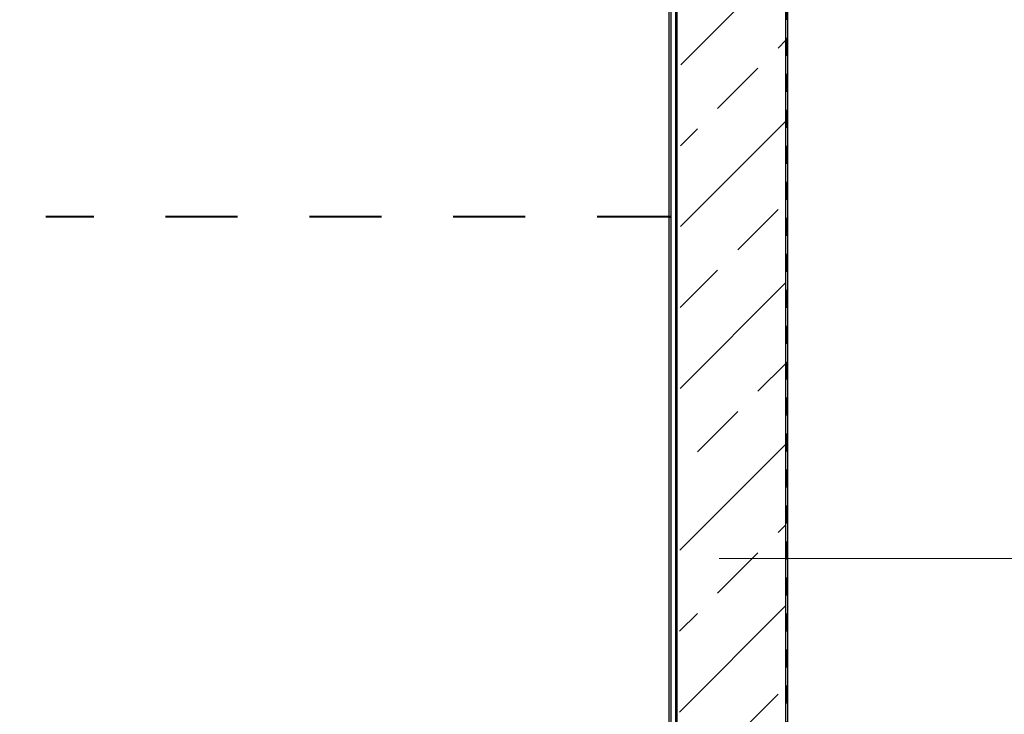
# Model space of a CAD drawing. Header units: millimetres. Extents: x -57642 to 5082813, y -177084 to 58112.
# Tile 350 of 656: x 49584 to 52322, y -63330 to -61400. Entities that reach past the tile are written whole.
import ezdxf

# ---------------------------------------------------------------- set-up
doc = ezdxf.new("R2010")
doc.units = ezdxf.units.MM
doc.linetypes.add('JIS_02_1.0', pattern=[2, 1, -1])
doc.layers.add('Beschriftung', color=7, linetype='Continuous', lineweight=9)

msp = doc.modelspace()

# ---------------------------------------------------------------- hatches: boundary and pattern name
at = {"lineweight": 13}
h = msp.add_hatch(dxfattribs=at)
h.set_pattern_fill('ANSI33', color=256, scale=50, style=0)
h.set_pattern_definition([(45, (-7e-12, -120130.96), (-224.5064, 224.5064), []), (45, (224.5, -120130.96), (-224.5064, 224.5064), [158.75, -79.375])])
h.paths.add_polyline_path([(30164.44088, -59531.1047), (30153.42837, -59531.1047), (30153.42837, -59497.1047), (29864.44086, -59497.1047), (29864.44086, -59502.1047), (29864.44349, -67364.5518), (38751.11669, -67808.88546), (39444.33592, -68502.1047), (40789.44271, -68502.1047), (42134.54949, -68502.1047), (42827.76872, -67808.88546), (51714.44186, -67364.55181), (51714.44455, -59502.1047), (51714.44455, -59497.1047), (51425.45704, -59497.1047), (51425.45704, -59531.1047), (51412.0797, -66749.9047), (51433.44271, -66749.9047), (51433.44271, -66819.9047), (41927.44271, -67295.2047), (41927.44271, -68002.1047), (39651.44271, -68002.1047), (39651.44271, -67295.2047), (30145.44271, -66819.9047), (30145.44271, -66749.9047), (30164.4436, -66749.90469)])
h = msp.add_hatch(color=256)
h.dxf.hatch_style = 1
h.paths.add_polyline_path([(51389.44271, -61946.1047), (51395.44271, -61944.49701, -0.1009660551), (51395.44271, -61949.7124), (51389.44271, -61948.1047)])

# ---------------------------------------------------------------- linework, layer by layer
at = {"linetype": 'JIS_02_1.0', "lineweight": 50, "ltscale": 50}
msp.add_line((51716.44191, -59150.16324), (51716.44191, -67415.48734), dxfattribs=at)
for p, q in [((51718.44191, -59148.19159), (51718.44191, -67415.38734)), ((51408.02315, -66781.9047), (51408.02315, -59497.1047)), ((51412.0204, -66781.9047), (51412.02315, -59497.1047)), ((51389.44271, -66822.1047), (51389.44271, -59501.7547)), ((51395.44271, -61944.49701), (51395.44271, -59522.1047)), ((51714.44184, -67415.58734), (51714.44455, -59502.1047)), ((51389.44271, -61946.1047), (51395.44271, -61944.49701)), ((51389.44271, -61948.1047), (51395.44271, -61949.7124)), ((51395.44271, -64369.49701), (51395.44271, -61949.7124))]:
    msp.add_line(p, q)
at = {"linetype": 'JIS_02_1.0', "lineweight": 18, "ltscale": 200}
for p, q in [((51389.44271, -61946.1047), (49656.77369, -61946.1047)), ((51389.44271, -61948.1047), (49656.77369, -61948.1047))]:
    msp.add_line(p, q, dxfattribs=at)
msp.add_arc((51382.66063, -61947.1047), 13.04537, 348.46921854, 11.53078146)
at = {"layer": 'Beschriftung', "lineweight": 13}
msp.add_line((51528.3813, -62897.32717), (57318.25798, -62897.32717), dxfattribs=at)

doc.saveas('drawing.dxf')
